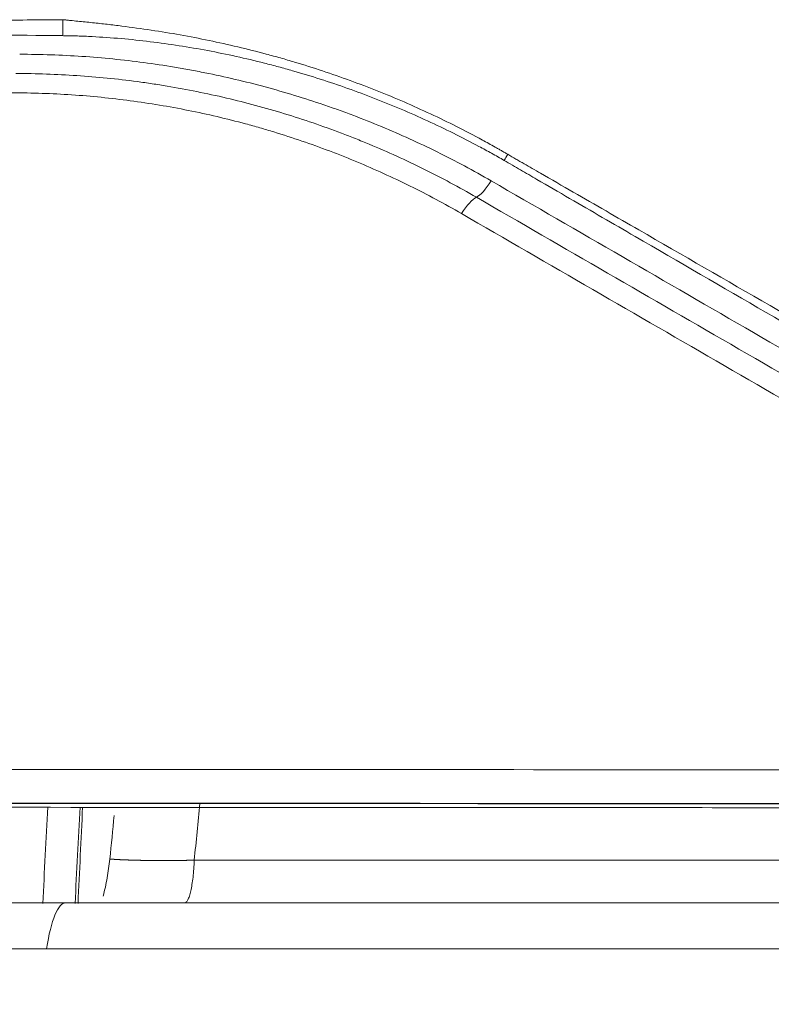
# Model space of a CAD drawing. Header units: millimetres. Extents: x 0 to 594, y 0 to 420.
# Tile 861 of 915: x 471.37 to 475.48, y 133.54 to 138.91. Entities that reach past the tile are written whole.
import ezdxf

# ---------------------------------------------------------------- set-up
doc = ezdxf.new("R2010")
doc.units = ezdxf.units.MM
doc.layers.add('1', color=7, linetype='Continuous', true_color=0xffffff)
doc.styles.add('Arial Unicode MS', font='txt')
doc.dimstyles.get("Standard").update_dxf_attribs({"dimtxt": 0.18, "dimasz": 0.18, "dimexe": 0.18, "dimexo": 0.0625, "dimgap": 0.09, "dimtad": 0, "dimtih": 1, "dimtoh": 1, "dimdec": 4, "dimzin": 0, "dimdsep": 46, "dimtxsty": 'Standard', "dimcen": 0.09, "dimadec": 0, "dimazin": 0, "dimtfac": 1, "dimtdec": 4, "dimtofl": 0, "dimtmove": 0, "dimatfit": 3, "dimfxl": 0, "dimtolj": 1, "dimtzin": 0, "dimarcsym": 0})

# ---------------------------------------------------------------- blocks, each defined once
blk = doc.blocks.new('_U6')
at = {"layer": '1', "color": 18, "lineweight": 13}
for p, q in [((446.3129, 126.736), (446.3129, 199.7401)), ((549.3129, 126.736), (549.3129, 199.7401)), ((446.3129, 197.7401), (549.3129, 197.7401))]:
    blk.add_line(p, q, dxfattribs=at)
at = {"layer": '1', "color": 18}
for points in [[(446.3129, 197.7401), (449.8129, 198.6779), (449.8129, 196.8023)], [(549.3129, 197.7401), (545.8129, 196.8023), (545.8129, 198.6779)]]:
    blk.add_solid(points, dxfattribs=at)
at = {"layer": '1', "color": 18, "linetype": 'Continuous', "lineweight": 13, "char_height": 2.5, "attachment_point": 7, "line_spacing_factor": 1.047437, "style": 'Arial Unicode MS'}
for s, insert in [('\\fArial Unicode MS|b0|i0;\\W1.0000;2.1', (495.6429, 203.4051)), ('\\fArial Unicode MS|b0|i0;\\W1.0000; DEFLATED TUBES WIDTH', (476.111, 198.3625))]:
    blk.add_mtext(s, dxfattribs=dict(at, insert=insert))

msp = doc.modelspace()

# ---------------------------------------------------------------- linework, layer by layer
at = {"layer": '1', "color": 155, "linetype": 'Continuous', "lineweight": 13}
msp.add_line((471.6101, 138.9119), (471.6097, 138.9119), dxfattribs=at)
for centre, major_axis, ratio, start_param, end_param in [((473.9968, 138.1832), (-0.0748, -0.13), 0.274947, 1.424725, 1.682468), ((473.926, 138.0713), (-0.0751, -0.1299), 0.275107, 0.380614, 1.426617), ((473.8132, 137.8148), (0.0751, 0.1299), 0.274766, 0.380573, 1.428966), ((471.6261, 133.4913), (0, -0.6), 0.213887, 3.141593, 4.090511)]:
    msp.add_ellipse(centre, major_axis=major_axis, ratio=ratio, start_param=start_param, end_param=end_param, dxfattribs=at)
for points, knots in [([(476.5473, 138.6933), (476.5345, 138.7006), (476.5218, 138.708), (476.4963, 138.7225), (476.4835, 138.7297), (476.4451, 138.7511), (476.4193, 138.7652), (476.3418, 138.8066), (476.2897, 138.8333), (476.132, 138.9107), (476.0252, 138.9586), (475.8082, 139.0471), (475.698, 139.0877), (475.53, 139.1429), (475.4736, 139.1604), (475.4026, 139.181), (475.3883, 139.1851), (475.3598, 139.1931), (475.3455, 139.1971), (475.3026, 139.2088), (475.2739, 139.2163), (475.1304, 139.2527), (475.0149, 139.2778), (474.7824, 139.3202), (474.6655, 139.3375), (474.4892, 139.3577), (474.4302, 139.3634), (474.312, 139.3732), (474.2527, 139.3771), (474.1339, 139.3832), (474.0743, 139.3854), (473.9847, 139.3874), (473.9548, 139.3878), (473.9099, 139.3882), (473.8874, 139.3883), (473.8649, 139.3883), (473.8499, 139.3883), (473.8424, 139.3883), (473.8349, 139.3882)], [0, 0, 0, 0, 0.015625, 0.015625, 0.03125, 0.03125, 0.0625, 0.0625, 0.125, 0.125, 0.25, 0.25, 0.375, 0.375, 0.4375, 0.4375, 0.453125, 0.453125, 0.46875, 0.46875, 0.5, 0.5, 0.625, 0.625, 0.75, 0.75, 0.8125, 0.8125, 0.875, 0.875, 0.9375, 0.9375, 0.96875, 0.96875, 0.984375, 0.992188, 0.992188, 1, 1, 1, 1]), ([(473.8404, 139.3168), (473.8407, 139.3169), (473.8409, 139.3169), (473.8414, 139.3169), (473.842, 139.3169), (473.8437, 139.317), (473.8469, 139.3172), (473.8534, 139.3175), (473.8664, 139.3182), (473.8923, 139.3194), (473.9145, 139.3203), (473.9589, 139.3219), (473.9884, 139.3227), (474.077, 139.3244), (474.136, 139.3244), (474.2536, 139.3223), (474.3122, 139.3202), (474.4293, 139.3138), (474.4876, 139.3095), (474.6041, 139.2988), (474.6621, 139.2924), (474.778, 139.2775), (474.8357, 139.2689), (475.0086, 139.2402), (475.1232, 139.2168), (475.2656, 139.1823), (475.2941, 139.1752), (475.3367, 139.164), (475.3509, 139.1603), (475.3792, 139.1526), (475.45, 139.1331), (475.5201, 139.112), (475.6317, 139.0763), (475.6871, 139.0575), (475.7697, 139.0278), (475.7972, 139.0176), (475.8518, 138.9968), (475.879, 138.9862), (476.0145, 138.932), (476.121, 138.8848), (476.2779, 138.8087), (476.3297, 138.7824), (476.4068, 138.7416), (476.4324, 138.7278), (476.4706, 138.7067), (476.4833, 138.6996), (476.5023, 138.6889), (476.5086, 138.6853), (476.5212, 138.6781), (476.5275, 138.6745), (476.5338, 138.6708)], [0, 0, 0, 0, 0.000244, 0.000244, 0.000488, 0.000977, 0.001953, 0.003906, 0.007813, 0.015625, 0.03125, 0.03125, 0.0625, 0.0625, 0.125, 0.125, 0.1875, 0.1875, 0.25, 0.25, 0.3125, 0.3125, 0.375, 0.375, 0.5, 0.5, 0.53125, 0.53125, 0.546875, 0.546875, 0.5625, 0.625, 0.625, 0.6875, 0.6875, 0.71875, 0.71875, 0.75, 0.75, 0.875, 0.875, 0.9375, 0.9375, 0.96875, 0.96875, 0.984375, 0.984375, 0.992187, 0.992187, 1, 1, 1, 1]), ([(471.6097, 138.9119), (471.4807, 138.911), (471.3517, 138.91), (471.0938, 138.908), (470.9649, 138.9069), (470.7071, 138.9045), (470.5783, 138.9032), (470.3207, 138.9004), (470.1919, 138.8988), (470.0631, 138.8971)], [0, 0, 0, 0, 0.25, 0.25, 0.5, 0.5, 0.75, 0.75, 1, 1, 1, 1]), ([(471.611, 138.9121), (471.6109, 138.9121), (471.6109, 138.9121), (471.6109, 138.9121), (471.6108, 138.912), (471.6107, 138.912), (471.6104, 138.9119), (471.6102, 138.9119), (471.6101, 138.9119)], [0, 0, 0, 0, 0.0625, 0.0625, 0.125, 0.25, 0.5, 1, 1, 1, 1]), ([(474.0407, 138.1773), (474.035, 138.1806), (474.0292, 138.184), (474.0177, 138.1906), (474.0063, 138.1972), (473.9947, 138.2038), (473.9832, 138.2103), (473.9774, 138.2135), (473.9601, 138.2233), (473.9485, 138.2297), (473.9254, 138.2425), (473.9138, 138.2488), (473.8556, 138.2804), (473.8087, 138.3049), (473.6672, 138.3762), (473.5715, 138.421), (473.3774, 138.5048), (473.2791, 138.5439), (473.0799, 138.6165), (472.9789, 138.65), (472.851, 138.6883), (472.8254, 138.6958), (472.7867, 138.7067), (472.7739, 138.7103), (472.748, 138.7174), (472.6834, 138.735), (472.6185, 138.7514), (472.5144, 138.7761), (472.4622, 138.7876), (472.3574, 138.8094), (472.3048, 138.8195), (472.1993, 138.8383), (472.1464, 138.847), (472.0402, 138.863), (471.987, 138.8704), (471.9068, 138.8804), (471.8801, 138.8837), (471.8265, 138.8898), (471.7996, 138.8927), (471.7459, 138.8984), (471.719, 138.9012), (471.6785, 138.9052), (471.665, 138.9066), (471.6448, 138.9086), (471.638, 138.9093), (471.6279, 138.9103), (471.6228, 138.9109), (471.6169, 138.9115), (471.6139, 138.9118), (471.6127, 138.9119), (471.6118, 138.912), (471.6114, 138.912), (471.611, 138.9121)], [0, 0, 0, 0, 0.007813, 0.007813, 0.015625, 0.023438, 0.023438, 0.03125, 0.03125, 0.046875, 0.046875, 0.0625, 0.0625, 0.125, 0.125, 0.25, 0.25, 0.375, 0.375, 0.5, 0.5, 0.53125, 0.53125, 0.546875, 0.546875, 0.5625, 0.625, 0.625, 0.6875, 0.6875, 0.75, 0.75, 0.8125, 0.8125, 0.875, 0.875, 0.90625, 0.90625, 0.9375, 0.9375, 0.96875, 0.96875, 0.984375, 0.984375, 0.992188, 0.992188, 0.996094, 0.998047, 0.999023, 0.999512, 0.999512, 1, 1, 1, 1]), ([(470.0587, 138.8466), (470.3168, 138.8422), (470.5751, 138.8381), (471.0921, 138.8308), (471.3508, 138.8276), (471.6096, 138.8249)], [0, 0, 0, 0, 0.5, 0.5, 1, 1, 1, 1]), ([(471.6096, 138.8249), (471.6163, 138.8248), (471.623, 138.8247), (471.6364, 138.8245), (471.6566, 138.8242), (471.6767, 138.8236), (471.7168, 138.8223), (471.7435, 138.8212), (471.8235, 138.8171), (471.8766, 138.8134), (471.9826, 138.8041), (472.0353, 138.7985), (472.1406, 138.7857), (472.1931, 138.7784), (472.2977, 138.7621), (472.3499, 138.7532), (472.4539, 138.7336), (472.5057, 138.723), (472.6091, 138.7002), (472.6606, 138.688), (472.7249, 138.6717), (472.7377, 138.6684), (472.7634, 138.6617), (472.7762, 138.6582), (472.8146, 138.6479), (472.942, 138.6124), (473.0673, 138.5722), (473.2652, 138.5021), (473.3628, 138.4641), (473.5554, 138.3825), (473.6504, 138.3388), (473.791, 138.269), (473.8375, 138.245), (473.9068, 138.2079), (473.9298, 138.1954), (473.9757, 138.1699), (473.9985, 138.157), (474.0213, 138.144)], [0, 0, 0, 0, 0.007813, 0.007813, 0.015625, 0.03125, 0.03125, 0.0625, 0.0625, 0.125, 0.125, 0.1875, 0.1875, 0.25, 0.25, 0.3125, 0.3125, 0.375, 0.375, 0.4375, 0.4375, 0.453125, 0.453125, 0.46875, 0.46875, 0.5, 0.625, 0.625, 0.75, 0.75, 0.875, 0.875, 0.9375, 0.9375, 0.96875, 0.96875, 1, 1, 1, 1]), ([(473.9506, 138.0322), (473.854, 138.088), (473.7558, 138.1406), (473.556, 138.2393), (473.4544, 138.2854), (473.2997, 138.3498), (473.2476, 138.3704), (473.1821, 138.3952), (473.169, 138.4001), (473.1426, 138.4098), (473.1031, 138.4242), (473.0634, 138.4381), (472.9308, 138.4834), (472.8236, 138.5161), (472.6069, 138.5745), (472.4974, 138.6002), (472.3592, 138.628), (472.3315, 138.6333), (472.2898, 138.6409), (472.2759, 138.6434), (472.2481, 138.6483), (472.1784, 138.6602), (472.1086, 138.6707), (471.9407, 138.693), (471.8283, 138.7043), (471.6024, 138.7194), (471.4889, 138.7233), (471.375, 138.7233)], [0, 0, 0, 0, 0.125, 0.125, 0.25, 0.25, 0.3125, 0.3125, 0.328125, 0.328125, 0.34375, 0.375, 0.375, 0.5, 0.5, 0.625, 0.625, 0.65625, 0.65625, 0.671875, 0.671875, 0.6875, 0.75, 0.75, 0.875, 0.875, 1, 1, 1, 1]), ([(473.8696, 137.9431), (473.7754, 137.9975), (473.5837, 138.1002), (473.3853, 138.1903), (473.2719, 138.2375), (473.2593, 138.2427), (473.234, 138.253), (473.2213, 138.2581), (473.1832, 138.2732), (473.1577, 138.2831), (473.081, 138.3121), (473.0296, 138.3306), (472.8744, 138.3836), (472.7696, 138.4156), (472.5575, 138.4729), (472.4506, 138.498), (472.2889, 138.5305), (472.2348, 138.5404), (472.1533, 138.554), (472.1124, 138.5605), (472.0715, 138.5664), (472.0442, 138.5703), (472.0305, 138.5722), (471.9073, 138.5886), (471.7974, 138.5996), (471.5767, 138.6144), (471.466, 138.6182), (471.3548, 138.6182)], [0, 0, 0, 0, 0.125, 0.25, 0.25, 0.265625, 0.265625, 0.28125, 0.28125, 0.3125, 0.3125, 0.375, 0.375, 0.5, 0.5, 0.625, 0.625, 0.6875, 0.6875, 0.71875, 0.734375, 0.734375, 0.75, 0.75, 0.875, 0.875, 1, 1, 1, 1]), ([(471.3346, 138.5128), (471.4433, 138.5127), (471.5514, 138.509), (471.7663, 138.4946), (471.8731, 138.4839), (472.0855, 138.4556), (472.191, 138.438), (472.4009, 138.396), (472.5053, 138.3715), (472.6349, 138.3366), (472.6608, 138.3294), (472.7123, 138.3146), (472.738, 138.307), (472.8149, 138.2835), (472.9167, 138.2506), (473.0173, 138.2144), (473.0923, 138.1861), (473.1172, 138.1764), (473.1545, 138.1616), (473.1669, 138.1567), (473.1916, 138.1466), (473.204, 138.1415), (473.3149, 138.0954), (473.5088, 138.0072), (473.6963, 137.9069), (473.7885, 137.8536)], [0, 0, 0, 0, 0.125, 0.125, 0.25, 0.25, 0.375, 0.375, 0.5, 0.5, 0.53125, 0.53125, 0.5625, 0.5625, 0.625, 0.6875, 0.6875, 0.71875, 0.71875, 0.734375, 0.734375, 0.75, 0.75, 0.875, 1, 1, 1, 1]), ([(474.0213, 138.144), (474.0362, 138.1354), (474.0511, 138.1267), (474.0809, 138.1095), (474.0957, 138.1008), (474.1404, 138.0749), (474.1702, 138.0576), (474.2595, 138.0058), (474.3191, 137.9713), (474.4978, 137.8676), (474.617, 137.7984), (474.9748, 137.5908), (475.4523, 137.3139), (475.9307, 137.0365), (476.2899, 136.8284), (476.4097, 136.7589), (476.5894, 136.6548), (476.6494, 136.62), (476.7243, 136.5766), (476.7543, 136.5593), (476.7842, 136.5419), (476.8142, 136.5245), (476.8292, 136.5158), (476.8517, 136.5028), (476.8592, 136.4985), (476.8742, 136.4898), (476.8817, 136.4854), (476.8892, 136.4811)], [0, 0, 0, 0, 0.015625, 0.015625, 0.03125, 0.03125, 0.0625, 0.0625, 0.125, 0.125, 0.25, 0.25, 0.5, 0.75, 0.75, 0.875, 0.875, 0.9375, 0.9375, 0.953125, 0.96875, 0.96875, 0.984375, 0.984375, 0.992188, 0.992188, 1, 1, 1, 1]), ([(476.9127, 136.522), (476.9052, 136.5263), (476.8977, 136.5307), (476.8827, 136.5393), (476.8677, 136.548), (476.8527, 136.5567), (476.8376, 136.5653), (476.8301, 136.5696), (476.8076, 136.5826), (476.7926, 136.5913), (476.7626, 136.6086), (476.7476, 136.6172), (476.6726, 136.6605), (476.6126, 136.6951), (476.4326, 136.7988), (476.3127, 136.868), (475.9531, 137.0753), (475.7135, 137.2134), (475.2349, 137.4893), (474.9957, 137.627), (474.6373, 137.8335), (474.5179, 137.9023), (474.3389, 138.0054), (474.2792, 138.0398), (474.1897, 138.0913), (474.1599, 138.1085), (474.1226, 138.1299), (474.1152, 138.1342), (474.1003, 138.1428), (474.0928, 138.1471), (474.0704, 138.16), (474.0556, 138.1686), (474.0407, 138.1773)], [0, 0, 0, 0, 0.007812, 0.007812, 0.015625, 0.023437, 0.023437, 0.03125, 0.03125, 0.046875, 0.046875, 0.0625, 0.0625, 0.125, 0.125, 0.25, 0.25, 0.5, 0.5, 0.75, 0.75, 0.875, 0.875, 0.9375, 0.9375, 0.96875, 0.96875, 0.976562, 0.976562, 0.984375, 0.984375, 1, 1, 1, 1]), ([(476.8216, 136.3731), (476.5815, 136.5119), (476.3416, 136.6505), (475.8623, 136.9275), (475.6228, 137.0659), (475.1443, 137.3424), (474.9052, 137.4806), (474.4276, 137.7566), (474.189, 137.8945), (473.9506, 138.0322)], [0, 0, 0, 0, 0.25, 0.25, 0.5, 0.5, 0.75, 0.75, 1, 1, 1, 1]), ([(476.7425, 136.2824), (476.262, 136.5602), (475.7824, 136.8374), (475.0641, 137.2526), (474.8249, 137.3909), (474.3469, 137.6672), (474.1082, 137.8052), (473.8696, 137.9431)], [0, 0, 0, 0, 0.5, 0.5, 0.75, 0.75, 1, 1, 1, 1]), ([(473.7885, 137.8536), (474.0272, 137.7156), (474.2661, 137.5774), (474.7444, 137.3009), (474.9838, 137.1625), (475.7025, 136.7469), (476.1825, 136.4694), (476.6633, 136.1913)], [0, 0, 0, 0, 0.25, 0.25, 0.5, 0.5, 1, 1, 1, 1]), ([(497.8729, 134.8059), (497.2931, 134.8062), (496.7133, 134.8065), (495.5539, 134.8071), (494.9743, 134.8074), (493.8154, 134.808), (492.6566, 134.8086), (491.4983, 134.8092), (490.6297, 134.8096), (490.3402, 134.8098), (489.9059, 134.81), (489.7612, 134.8101), (489.4718, 134.8102), (489.3271, 134.8103), (488.6037, 134.8107), (488.0253, 134.811), (486.2911, 134.8119), (485.1363, 134.8125), (482.8292, 134.8137), (481.677, 134.8143), (480.3822, 134.815), (480.2384, 134.8151), (480.0227, 134.8152), (479.9507, 134.8153), (479.8069, 134.8153), (479.4475, 134.8155), (478.5135, 134.816), (477.6527, 134.8165), (474.7861, 134.818), (472.5019, 134.8193), (470.227, 134.8205)], [0, 0, 0, 0, 0.0625, 0.0625, 0.125, 0.125, 0.1875, 0.25, 0.25, 0.28125, 0.28125, 0.296875, 0.296875, 0.3125, 0.3125, 0.375, 0.375, 0.5, 0.5, 0.625, 0.625, 0.640625, 0.640625, 0.648437, 0.648437, 0.65625, 0.6875, 0.75, 0.75, 1, 1, 1, 1]), ([(470.2538, 134.6365), (472.5266, 134.6352), (474.8085, 134.634), (477.6723, 134.6324), (478.2456, 134.6321), (479.1065, 134.6316), (479.4654, 134.6314), (479.8245, 134.6312), (479.9681, 134.6311), (480.04, 134.6311), (480.2555, 134.631), (481.5488, 134.6303), (482.8438, 134.6296), (485.1486, 134.6284), (486.3023, 134.6277), (488.0348, 134.6268), (488.6126, 134.6265), (489.3353, 134.6261), (489.4799, 134.6261), (489.769, 134.6259), (489.9136, 134.6258), (490.3474, 134.6256), (490.6367, 134.6255), (491.5044, 134.625), (492.6616, 134.6244), (493.8192, 134.6238), (494.9771, 134.6232), (495.5561, 134.6229), (496.7143, 134.6223), (497.2935, 134.622), (497.8729, 134.6217)], [0, 0, 0, 0, 0.25, 0.25, 0.3125, 0.3125, 0.34375, 0.351562, 0.351562, 0.359375, 0.359375, 0.375, 0.5, 0.5, 0.625, 0.625, 0.6875, 0.6875, 0.703125, 0.703125, 0.71875, 0.71875, 0.75, 0.75, 0.8125, 0.875, 0.875, 0.9375, 0.9375, 1, 1, 1, 1]), ([(471.8311, 134.1283), (471.8394, 134.1611), (471.8548, 134.2286), (471.8634, 134.2961), (471.8678, 134.3306)], [0, 0, 0, 0, 0.489474, 1, 1, 1, 1]), ([(471.8678, 134.3306), (471.8684, 134.3305), (471.8696, 134.3304), (471.8714, 134.3303), (471.8732, 134.3302), (471.875, 134.33), (471.8769, 134.3299), (471.8787, 134.3298), (471.8806, 134.3296), (471.8824, 134.3295), (471.8843, 134.3294), (471.8862, 134.3293), (471.8881, 134.3291), (471.89, 134.329), (471.8919, 134.3289), (471.8939, 134.3288), (471.8958, 134.3287), (471.8978, 134.3285), (471.8997, 134.3284), (471.9017, 134.3283), (471.9037, 134.3282), (471.9056, 134.3281), (471.9076, 134.328), (471.9096, 134.3279), (471.9117, 134.3278), (471.9137, 134.3277), (471.9157, 134.3275), (471.9178, 134.3274), (471.9198, 134.3273), (471.9219, 134.3272), (471.9239, 134.3271), (471.926, 134.327), (471.9281, 134.3269), (471.9302, 134.3268), (471.9323, 134.3267), (471.9344, 134.3266), (471.9365, 134.3265), (471.9387, 134.3265), (471.9408, 134.3264), (471.943, 134.3263), (471.9451, 134.3262), (471.9473, 134.3261), (471.9495, 134.326), (471.9517, 134.3259), (471.9538, 134.3258), (471.956, 134.3257), (471.9583, 134.3257), (471.9605, 134.3256), (471.9627, 134.3255), (471.9649, 134.3254), (471.9672, 134.3253), (471.9694, 134.3253), (471.9717, 134.3252), (471.974, 134.3251), (471.9762, 134.325), (471.9785, 134.3249), (471.9808, 134.3249), (471.9831, 134.3248), (471.9854, 134.3247), (471.9878, 134.3247), (471.9901, 134.3246), (471.9924, 134.3245), (471.9948, 134.3245), (471.9971, 134.3244), (471.9995, 134.3243), (472.0018, 134.3243), (472.0042, 134.3242), (472.0066, 134.3241), (472.009, 134.3241), (472.0114, 134.324), (472.0138, 134.324), (472.0162, 134.3239), (472.0186, 134.3238), (472.021, 134.3238), (472.0234, 134.3237), (472.0259, 134.3237), (472.0283, 134.3236), (472.0308, 134.3236), (472.0332, 134.3235), (472.0357, 134.3235), (472.0382, 134.3234), (472.0407, 134.3234), (472.0432, 134.3233), (472.0457, 134.3233), (472.0482, 134.3232), (472.0507, 134.3232), (472.0532, 134.3232), (472.0557, 134.3231), (472.0582, 134.3231), (472.0608, 134.323), (472.0633, 134.323), (472.0659, 134.323), (472.0684, 134.3229), (472.071, 134.3229), (472.0736, 134.3229), (472.0761, 134.3228), (472.0787, 134.3228), (472.0813, 134.3228), (472.0839, 134.3227), (472.0865, 134.3227), (472.0891, 134.3227), (472.0917, 134.3227), (472.0944, 134.3226), (472.097, 134.3226), (472.0996, 134.3226), (472.1023, 134.3226), (472.1049, 134.3225), (472.1075, 134.3225), (472.1102, 134.3225), (472.1129, 134.3225), (472.1155, 134.3225), (472.1182, 134.3224), (472.1209, 134.3224), (472.1236, 134.3224), (472.1263, 134.3224), (472.129, 134.3224), (472.1317, 134.3224), (472.1344, 134.3224), (472.1371, 134.3224), (472.1398, 134.3224), (472.1425, 134.3224), (472.1452, 134.3223), (472.148, 134.3223), (472.1507, 134.3223), (472.1535, 134.3223), (472.1562, 134.3223), (472.159, 134.3223), (472.1617, 134.3223), (472.1645, 134.3223), (472.1673, 134.3223), (472.17, 134.3223), (472.1728, 134.3224), (472.1756, 134.3224), (472.1784, 134.3224), (472.1812, 134.3224), (472.184, 134.3224), (472.1868, 134.3224), (472.1896, 134.3224), (472.1924, 134.3224), (472.1952, 134.3224), (472.198, 134.3224), (472.2008, 134.3225), (472.2037, 134.3225), (472.2065, 134.3225), (472.2093, 134.3225), (472.2122, 134.3225), (472.215, 134.3226), (472.2179, 134.3226), (472.2207, 134.3226), (472.2236, 134.3226), (472.2264, 134.3227), (472.2293, 134.3227), (472.2322, 134.3227), (472.235, 134.3227), (472.2379, 134.3228), (472.2408, 134.3228), (472.2437, 134.3228), (472.2466, 134.3229), (472.2495, 134.3229), (472.2524, 134.3229), (472.2552, 134.323), (472.2581, 134.323), (472.2611, 134.3231), (472.264, 134.3231), (472.2669, 134.3231), (472.2698, 134.3232), (472.2727, 134.3232), (472.2756, 134.3233), (472.2785, 134.3233), (472.2815, 134.3234), (472.2844, 134.3234), (472.2873, 134.3235), (472.2903, 134.3235), (472.2932, 134.3236), (472.2961, 134.3236), (472.2991, 134.3237), (472.302, 134.3237), (472.305, 134.3238), (472.3079, 134.3238), (472.3109, 134.3239), (472.3138, 134.324), (472.3168, 134.324), (472.3197, 134.3241), (472.3227, 134.3241), (472.3257, 134.3242), (472.3276, 134.3243), (472.3286, 134.3243)], [0, 0, 0, 0, 0.005541, 0.01108, 0.016617, 0.022153, 0.027687, 0.03322, 0.03875, 0.04428, 0.049807, 0.055333, 0.060857, 0.06638, 0.071901, 0.07742, 0.082938, 0.088455, 0.093969, 0.099483, 0.104994, 0.110505, 0.116013, 0.12152, 0.127026, 0.13253, 0.138032, 0.143534, 0.149033, 0.154531, 0.160028, 0.165523, 0.171017, 0.176509, 0.182, 0.18749, 0.192978, 0.198465, 0.20395, 0.209434, 0.214916, 0.220397, 0.225877, 0.231356, 0.236833, 0.242309, 0.247783, 0.253256, 0.258728, 0.264199, 0.269668, 0.275136, 0.280603, 0.286068, 0.291533, 0.296996, 0.302457, 0.307918, 0.313377, 0.318835, 0.324292, 0.329748, 0.335202, 0.340656, 0.346108, 0.351559, 0.357009, 0.362458, 0.367905, 0.373352, 0.378797, 0.384242, 0.389685, 0.395127, 0.400568, 0.406008, 0.411447, 0.416885, 0.422322, 0.427757, 0.433192, 0.438626, 0.444059, 0.449491, 0.454921, 0.460351, 0.46578, 0.471208, 0.476635, 0.482061, 0.487486, 0.49291, 0.498334, 0.503756, 0.509178, 0.514598, 0.520018, 0.525437, 0.530855, 0.536272, 0.541688, 0.547104, 0.552518, 0.557932, 0.563345, 0.568758, 0.574169, 0.57958, 0.58499, 0.590399, 0.595807, 0.601215, 0.606622, 0.612028, 0.617434, 0.622839, 0.628243, 0.633647, 0.639049, 0.644452, 0.649853, 0.655254, 0.660654, 0.666054, 0.671453, 0.676851, 0.682249, 0.687646, 0.693043, 0.698439, 0.703834, 0.709229, 0.714624, 0.720017, 0.725411, 0.730804, 0.736196, 0.741588, 0.746979, 0.75237, 0.75776, 0.76315, 0.76854, 0.773929, 0.779318, 0.784706, 0.790094, 0.795481, 0.800868, 0.806255, 0.811641, 0.817027, 0.822413, 0.827798, 0.833183, 0.838567, 0.843951, 0.849335, 0.854719, 0.860102, 0.865485, 0.870868, 0.876251, 0.881633, 0.887015, 0.892397, 0.897779, 0.90316, 0.908541, 0.913922, 0.919303, 0.924684, 0.930064, 0.935444, 0.940825, 0.946205, 0.951585, 0.956964, 0.962344, 0.967724, 0.973103, 0.978483, 0.983862, 0.989241, 0.994621, 1, 1, 1, 1]), ([(472.3286, 134.3243), (472.328, 134.3079), (472.327, 134.2918), (472.3247, 134.2607), (472.3233, 134.2457), (472.3201, 134.2173), (472.3182, 134.2038), (472.3142, 134.1787), (472.3119, 134.1671), (472.3072, 134.1462), (472.3046, 134.1368), (472.2993, 134.1205), (472.2965, 134.1136), (472.2908, 134.1025), (472.2878, 134.0983), (472.2818, 134.0927), (472.2788, 134.0913), (472.2757, 134.0913)], [0, 0, 0, 0, 0.125, 0.125, 0.25, 0.25, 0.375, 0.375, 0.5, 0.5, 0.625, 0.625, 0.75, 0.75, 0.875, 0.875, 1, 1, 1, 1]), ([(472.3286, 134.3243), (473.3798, 134.3243), (474.4325, 134.3242), (476.0136, 134.3242), (476.5409, 134.3242), (477.5964, 134.3242), (478.1245, 134.3242), (480.7669, 134.3241), (482.8865, 134.3241), (485.5431, 134.3241), (486.0748, 134.3241), (487.1389, 134.3241), (487.6713, 134.3241), (488.7368, 134.324), (489.2699, 134.324), (489.87, 134.324), (489.9367, 134.324), (490.0701, 134.324), (490.1368, 134.324), (490.3369, 134.324), (490.7371, 134.324), (491.1374, 134.324), (491.938, 134.324), (493.0056, 134.324), (494.0736, 134.324), (495.1417, 134.324), (495.6758, 134.324), (496.7442, 134.324), (497.2785, 134.324), (497.8129, 134.324)], [0, 0, 0, 0, 0.125, 0.125, 0.1875, 0.1875, 0.25, 0.25, 0.5, 0.5, 0.5625, 0.5625, 0.625, 0.625, 0.6875, 0.6875, 0.695313, 0.695313, 0.703125, 0.703125, 0.71875, 0.75, 0.75, 0.8125, 0.875, 0.875, 0.9375, 0.9375, 1, 1, 1, 1]), ([(471.5218, 133.8408), (471.5014, 133.8407), (471.481, 133.8407), (471.4505, 133.8407), (471.4403, 133.8407), (471.42, 133.8407), (471.4099, 133.8407), (471.3592, 133.8407), (471.3188, 133.8408), (471.2684, 133.8408), (471.2584, 133.8409), (471.2383, 133.8409), (471.2283, 133.8409), (471.1982, 133.8409), (471.1384, 133.841), (471.0792, 133.841), (471.0007, 133.8411), (470.9617, 133.8411), (470.8843, 133.8412), (470.8459, 133.8412), (470.7313, 133.8413), (470.656, 133.8413), (470.5073, 133.8414), (470.434, 133.8414), (470.2894, 133.8414), (470.2182, 133.8414), (470.0776, 133.8413), (470.0084, 133.8413), (469.9062, 133.8412), (469.8723, 133.8411), (469.822, 133.8411), (469.8053, 133.841), (469.772, 133.841), (469.7554, 133.841), (469.7389, 133.841)], [0, 0, 0, 0, 0.03125, 0.03125, 0.046875, 0.046875, 0.0625, 0.0625, 0.125, 0.125, 0.140625, 0.140625, 0.15625, 0.15625, 0.1875, 0.25, 0.25, 0.3125, 0.3125, 0.375, 0.375, 0.5, 0.5, 0.625, 0.625, 0.75, 0.75, 0.875, 0.875, 0.9375, 0.9375, 0.96875, 0.96875, 1, 1, 1, 1]), ([(479.0843, 133.8413), (479.0645, 133.8413), (479.0447, 133.8413), (479.0051, 133.8413), (478.9457, 133.8413), (478.8072, 133.8412), (478.5301, 133.8412), (477.9763, 133.8411), (477.502, 133.8411), (476.5541, 133.841), (475.9229, 133.841), (474.9774, 133.841), (474.6624, 133.841), (474.033, 133.841), (473.7185, 133.841), (473.0901, 133.841), (472.7761, 133.841), (472.3054, 133.841), (472.1486, 133.8411), (471.9135, 133.8411), (471.8351, 133.8411), (471.7176, 133.8411), (471.6784, 133.8412), (471.6197, 133.8412), (471.6001, 133.8412), (471.5708, 133.8411), (471.561, 133.841), (471.5414, 133.8409), (471.5316, 133.8409), (471.5218, 133.8408)], [0, 0, 0, 0, 0.007812, 0.007812, 0.015625, 0.03125, 0.0625, 0.125, 0.25, 0.25, 0.5, 0.5, 0.625, 0.625, 0.75, 0.75, 0.875, 0.875, 0.9375, 0.9375, 0.96875, 0.96875, 0.984375, 0.984375, 0.992187, 0.992187, 0.996094, 0.996094, 1, 1, 1, 1])]:
    msp.add_open_spline(points, degree=3, knots=knots, dxfattribs=at)
at = {"layer": '1', "color": 155, "linetype": 'Continuous', "lineweight": 18}
for points, knots in [([(471.6101, 138.9119), (471.6104, 138.9048), (471.6107, 138.8977), (471.611, 138.8833), (471.6111, 138.8759), (471.611, 138.8648), (471.611, 138.8611), (471.6109, 138.8556), (471.6108, 138.8529), (471.6107, 138.8496), (471.6107, 138.8483), (471.6107, 138.8473), (471.6106, 138.8469), (471.6104, 138.8391), (471.61, 138.832), (471.6096, 138.8249)], [0, 0, 0, 0, 0.25, 0.25, 0.5, 0.5, 0.625, 0.625, 0.6875, 0.71875, 0.734375, 0.734375, 0.75, 0.75, 1, 1, 1, 1]), ([(470.2466, 134.6347), (472.5198, 134.6335), (474.8024, 134.6322), (477.6673, 134.6307), (478.2409, 134.6304), (478.9586, 134.63), (479.1022, 134.6299), (479.3894, 134.6298), (479.8203, 134.6295), (480.2514, 134.6293), (481.6888, 134.6285), (482.8401, 134.6279), (485.1457, 134.6267), (486.3, 134.6261), (487.6001, 134.6254), (487.7446, 134.6253), (488.0336, 134.6252), (488.1781, 134.6251), (488.6117, 134.6249), (488.9008, 134.6247), (489.7682, 134.6243), (490.3465, 134.624), (491.5035, 134.6234), (492.6607, 134.6228), (493.8185, 134.6222), (494.9764, 134.6216), (495.5556, 134.6213), (496.714, 134.6207), (497.2934, 134.6204), (497.8729, 134.6201)], [0, 0, 0, 0, 0.25, 0.25, 0.3125, 0.3125, 0.328125, 0.328125, 0.34375, 0.375, 0.375, 0.5, 0.5, 0.625, 0.625, 0.640625, 0.640625, 0.65625, 0.65625, 0.6875, 0.6875, 0.75, 0.75, 0.8125, 0.875, 0.875, 0.9375, 0.9375, 1, 1, 1, 1]), ([(470.2291, 134.6135), (471.398, 134.6129), (472.567, 134.6123), (474.3185, 134.6114), (474.902, 134.6111), (475.7765, 134.6106), (476.0679, 134.6105), (476.6503, 134.6102), (476.9414, 134.61), (478.396, 134.6093), (479.5574, 134.6087), (481.2957, 134.6078), (482.164, 134.6073), (483.0309, 134.6068), (483.4641, 134.6066), (483.6085, 134.6066), (483.8971, 134.6064), (484.6186, 134.606), (485.3392, 134.6057), (486.4906, 134.6051), (487.0656, 134.6048), (488.2136, 134.6042), (489.0733, 134.6037), (489.9309, 134.6033), (490.5022, 134.603), (490.7876, 134.6028), (492.2135, 134.6021), (494.4876, 134.6009), (496.7469, 134.5998), (497.8729, 134.5992)], [0, 0, 0, 0, 0.125, 0.125, 0.1875, 0.1875, 0.21875, 0.21875, 0.25, 0.25, 0.375, 0.375, 0.4375, 0.46875, 0.46875, 0.484375, 0.484375, 0.5, 0.5625, 0.5625, 0.625, 0.625, 0.6875, 0.71875, 0.71875, 0.75, 0.75, 0.875, 1, 1, 1, 1]), ([(470.036, 134.0913), (470.0508, 134.0913), (470.0655, 134.0913), (470.0952, 134.0913), (470.1101, 134.0913), (470.1549, 134.0913), (470.1851, 134.0913), (470.2762, 134.0913), (470.3379, 134.0913), (470.4632, 134.0913), (470.5268, 134.0913), (470.6557, 134.0913), (470.7211, 134.0913), (470.8537, 134.0913), (470.9209, 134.0913), (471.0571, 134.0913), (471.1262, 134.0913), (471.2312, 134.0913), (471.2664, 134.0913), (471.3196, 134.0913), (471.3374, 134.0913), (471.3642, 134.0913), (471.3732, 134.0913), (471.3911, 134.0913), (471.4001, 134.0913), (471.445, 134.0913), (471.4811, 134.0913), (471.5353, 134.0913), (471.5534, 134.0913), (471.5897, 134.0913), (471.6079, 134.0913), (471.6261, 134.0913)], [0, 0, 0, 0, 0.03125, 0.03125, 0.0625, 0.0625, 0.125, 0.125, 0.25, 0.25, 0.375, 0.375, 0.5, 0.5, 0.625, 0.625, 0.75, 0.75, 0.8125, 0.8125, 0.84375, 0.84375, 0.859375, 0.859375, 0.875, 0.875, 0.9375, 0.9375, 0.96875, 0.96875, 1, 1, 1, 1]), ([(471.6261, 134.0913), (471.6358, 134.0913), (471.6456, 134.0913), (471.6651, 134.0913), (471.6748, 134.0913), (471.704, 134.0913), (471.7235, 134.0913), (471.782, 134.0913), (471.821, 134.0913), (471.938, 134.0913), (472.0161, 134.0913), (472.2502, 134.0913), (472.4064, 134.0913), (472.875, 134.0913), (473.1876, 134.0913), (473.8134, 134.0913), (474.1265, 134.0913), (474.7532, 134.0913), (475.0668, 134.0913), (476.0083, 134.0913), (476.6368, 134.0913), (477.8952, 134.0913), (478.5253, 134.0913), (479.1561, 134.0913)], [0, 0, 0, 0, 0.003906, 0.003906, 0.007813, 0.007813, 0.015625, 0.015625, 0.03125, 0.03125, 0.0625, 0.0625, 0.125, 0.125, 0.25, 0.25, 0.375, 0.375, 0.5, 0.5, 0.75, 0.75, 1, 1, 1, 1])]:
    msp.add_open_spline(points, degree=3, knots=knots, dxfattribs=at)
at = {"layer": '1', "color": 155, "linetype": 'Continuous', "lineweight": 13}
for points in [[(472.3591, 134.6339), (472.3491, 134.5307), (472.3389, 134.4275), (472.3286, 134.3243)], [(471.501, 134.0874), (471.5102, 134.2633), (471.5194, 134.4391), (471.5287, 134.6147)], [(471.7051, 134.6143), (471.6959, 134.4388), (471.6866, 134.2632), (471.6774, 134.0874)], [(471.6938, 134.0874), (471.702, 134.2627), (471.7102, 134.4379), (471.7185, 134.613)], [(471.8678, 134.3306), (471.8756, 134.4097), (471.8834, 134.4888), (471.8912, 134.5679)]]:
    msp.add_open_spline(points, degree=3, dxfattribs=at)

# ---------------------------------------------------------------- dimensions: what is measured, and where the dimension line sits
at = {"layer": '1', "color": 18, "linetype": 'Continuous', "lineweight": 13}
dim = msp.add_linear_dim(base=(549.3129, 197.7401), p1=(446.3129, 126.736), p2=(549.3129, 126.736), text=' <> \\P\\fArial Unicode MS|b0|i0;\\C18;{\\H1.00x;\\fArial Unicode MS|b0|i0; DEFLATED TUBES WIDTH\\fArial Unicode MS|b0|i0;}\\C18;', dimstyle='Standard', override={"dimtxt": 2.5, "dimasz": 3.5, "dimexe": 2, "dimexo": 0, "dimgap": 1.25, "dimtad": 1, "dimtih": 1, "dimtoh": 0, "dimdec": 1, "dimlfac": 0.02, "dimzin": 8, "dimdsep": 46, "dimlunit": 2, "dimtxsty": 'Arial Unicode MS', "dimsah": 1, "dimse1": 0, "dimse2": 0, "dimsd1": 0, "dimsd2": 0, "dimclrd": 18, "dimclre": 18, "dimclrt": 18, "dimtol": 0, "dimtm": -0.1, "dimtfac": 1.4, "dimtdec": 2, "dimtofl": 1, "dimtmove": 0, "dimtzin": 8, "dimlwd": 13, "dimlwe": 13}, dxfattribs=at)
dim.commit()
dim.dimension.update_dxf_attribs({"geometry": '_U6', "text_midpoint": (497.8129, 197.7401), "dimtype": 160})

doc.saveas('drawing.dxf')
